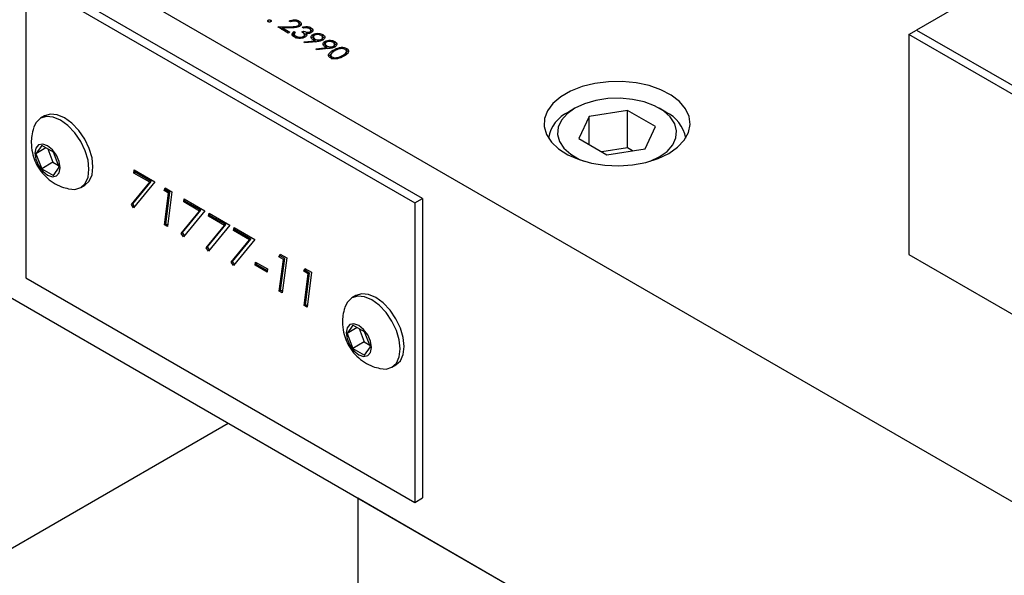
# Model space of a CAD drawing. Header units: inches. Extents: x 220 to 877, y 4 to 174.
# Tile 445 of 656: x 483.07 to 488.44, y 146.24 to 149.27. Entities that reach past the tile are written whole.
import ezdxf

# ---------------------------------------------------------------- set-up
doc = ezdxf.new("R2010")
doc.units = ezdxf.units.IN
doc.header["$LTSCALE"] = 0.5
doc.header["$MEASUREMENT"] = 0
for name, color, linetype in [('DSS-M-S', 53, 'Continuous'), ('MFT-M-S', 8, 'Continuous'), ('SID-M-S', 105, 'Continuous'), ('SVD-M-S', 8, 'Continuous')]:
    doc.layers.add(name, color=color, linetype=linetype)

msp = doc.modelspace()

# ---------------------------------------------------------------- linework, layer by layer
at = {"layer": 'DSS-M-S', "linetype": 'Continuous', "lineweight": 25}
for p, q in [((470.42173, 157.0716), (494.1098, 143.39676)), ((470.42173, 155.03024), (494.1098, 141.35541)), ((488.98328, 149.80168), (487.96505, 149.21387)), ((484.42913, 149.25898), (484.42913, 149.26714)), ((484.44328, 149.25898), (484.44328, 149.26714)), ((484.55043, 149.25804), (484.54281, 149.26243)), ((484.59877, 149.25054), (484.59877, 149.26278)), ((484.48081, 149.2304), (484.54883, 149.23168)), ((484.53846, 149.19712), (484.48081, 149.2304)), ((484.50136, 149.21854), (484.50768, 149.21866)), ((484.55157, 149.22576), (484.50768, 149.22494)), ((484.50768, 149.22494), (484.54717, 149.20214)), ((484.50768, 149.21489), (484.50768, 149.22494)), ((484.54717, 149.20214), (484.53846, 149.19712)), ((484.54883, 149.22571), (484.54883, 149.23168)), ((484.56892, 149.20591), (484.57654, 149.20151)), ((484.56892, 149.19366), (484.56892, 149.20591)), ((484.59088, 149.23012), (484.59088, 149.23743)), ((484.59687, 149.2325), (484.59717, 149.23483)), ((484.59768, 149.23328), (484.59768, 149.24859)), ((484.59877, 149.25054), (484.60761, 149.24298)), ((484.61244, 149.2034), (484.62114, 149.20842)), ((484.62223, 149.22412), (484.61461, 149.22852)), ((484.62114, 149.19617), (484.62114, 149.20842)), ((484.65678, 149.19635), (484.65678, 149.20388)), ((484.66143, 149.19684), (484.66143, 149.21215)), ((484.66163, 149.21425), (484.66163, 149.2265)), ((484.66163, 149.21425), (484.66979, 149.20734)), ((487.92262, 149.18937), (487.96505, 149.21387)), ((487.96505, 149.21387), (489.18127, 148.51176)), ((484.56892, 149.19366), (484.57167, 149.19208)), ((484.57137, 149.19203), (484.57137, 149.17978)), ((484.57146, 149.17866), (484.57146, 149.19091)), ((484.57165, 149.17976), (484.57146, 149.17866)), ((484.57146, 149.17866), (484.5739, 149.1744)), ((484.58104, 149.16783), (484.58104, 149.18007)), ((484.6206, 149.17107), (484.6206, 149.17796)), ((484.62114, 149.19617), (484.63793, 149.18986)), ((484.62581, 149.14907), (484.6839, 149.15536)), ((484.62767, 149.14311), (484.62581, 149.14907)), ((484.62639, 149.17309), (484.62627, 149.17522)), ((484.62704, 149.1737), (484.62704, 149.18901)), ((484.692, 149.15009), (484.62767, 149.14311)), ((484.637, 149.18286), (484.637, 149.19511)), ((484.66714, 149.17226), (484.67348, 149.1774)), ((484.67348, 149.1774), (484.67348, 149.18965)), ((484.67529, 149.17809), (484.67529, 149.16278)), ((484.6839, 149.14921), (484.6839, 149.15536)), ((484.68444, 149.1521), (484.68444, 149.16434)), ((484.68444, 149.1521), (484.68992, 149.14986)), ((484.71959, 149.15587), (484.71959, 149.16352)), ((484.72599, 149.15877), (484.72599, 149.17408)), ((484.72647, 149.17681), (484.72647, 149.18906)), ((484.72647, 149.17681), (484.73531, 149.16897)), ((484.73875, 149.13972), (484.73875, 149.15197)), ((484.79175, 149.13913), (484.79175, 149.15138)), ((487.92262, 149.18937), (487.92262, 147.98906)), ((489.16006, 148.47501), (487.92262, 149.18937)), ((484.69109, 149.11139), (484.74917, 149.11768)), ((484.69294, 149.10543), (484.69109, 149.11139)), ((484.75727, 149.11241), (484.69294, 149.10543)), ((484.73241, 149.13458), (484.73875, 149.13972)), ((484.74056, 149.14041), (484.74056, 149.1251)), ((484.74917, 149.11153), (484.74917, 149.11768)), ((484.74971, 149.11442), (484.74971, 149.12666)), ((484.74971, 149.11442), (484.75519, 149.11218)), ((484.78428, 149.09191), (484.78428, 149.10415)), ((484.78486, 149.11819), (484.78486, 149.12584)), ((484.79126, 149.12109), (484.79126, 149.1364)), ((484.79175, 149.13913), (484.80058, 149.13129)), ((484.85608, 149.08415), (484.85608, 149.09946)), ((484.85729, 149.1013), (484.85729, 149.11354)), ((484.76971, 149.07918), (484.76971, 149.06387)), ((484.77704, 149.05468), (484.77704, 149.06692)), ((484.80981, 149.05822), (484.80981, 149.06482)), ((484.83436, 149.06788), (484.83436, 149.07529)), ((484.85415, 149.0812), (484.85533, 149.08575)), ((486.36006, 148.93288), (486.28432, 148.93184)), ((486.43477, 148.92562), (486.36006, 148.93288)), ((486.07791, 148.88081), (486.02434, 148.84988)), ((486.14065, 148.90532), (486.07791, 148.88081)), ((486.21029, 148.92254), (486.14065, 148.90532)), ((486.28432, 148.93184), (486.21029, 148.92254)), ((486.50575, 148.91034), (486.43477, 148.92562)), ((486.57044, 148.88758), (486.50575, 148.91034)), ((486.6265, 148.85816), (486.57044, 148.88758)), ((486.02434, 148.84988), (485.98187, 148.81366)), ((486.6719, 148.82315), (486.6265, 148.85816)), ((485.95205, 148.77346), (485.93595, 148.73072)), ((485.98187, 148.81366), (485.95205, 148.77346)), ((486.705, 148.78381), (486.6719, 148.82315)), ((486.72461, 148.74156), (486.705, 148.78381)), ((485.93595, 148.73072), (485.93414, 148.687)), ((486.73002, 148.69794), (486.72461, 148.74156)), ((485.93414, 148.687), (485.94671, 148.64387)), ((486.72102, 148.65451), (486.73002, 148.69794)), ((485.94671, 148.64387), (485.97318, 148.60289)), ((486.66165, 148.57447), (486.69795, 148.61285)), ((486.69795, 148.61285), (486.72102, 148.65451)), ((485.97318, 148.60289), (486.01261, 148.56555)), ((486.01261, 148.56555), (486.06357, 148.53319)), ((486.61341, 148.54074), (486.66165, 148.57447)), ((486.06357, 148.53319), (486.12422, 148.50698)), ((486.12422, 148.50698), (486.19237, 148.48787)), ((486.4885, 148.49194), (486.55499, 148.5129)), ((486.55499, 148.5129), (486.61341, 148.54074)), ((486.19237, 148.48787), (486.26555, 148.47655)), ((486.26555, 148.47655), (486.34111, 148.47343)), ((486.34111, 148.47343), (486.41634, 148.47862)), ((486.41634, 148.47862), (486.4885, 148.49194)), ((487.92262, 147.98906), (490.75105, 146.35624))]:
    msp.add_line(p, q, dxfattribs=at)
for points, knots in [([(484.42913, 149.25898), (484.42822, 149.25965), (484.4264, 149.261), (484.42602, 149.26344), (484.42691, 149.26559), (484.42839, 149.26662), (484.42913, 149.26714)], [0, 0, 0, 0, 0.27958116, 0.55914317, 0.77957542, 1, 1, 1, 1]), ([(484.42913, 149.26714), (484.4303, 149.26767), (484.43263, 149.26873), (484.43686, 149.26896), (484.4406, 149.26844), (484.44238, 149.26757), (484.44328, 149.26714)], [0, 0, 0, 0, 0.2795762, 0.5592837, 0.7795524, 1, 1, 1, 1]), ([(484.44328, 149.25898), (484.44211, 149.25845), (484.43978, 149.25738), (484.43555, 149.25717), (484.43181, 149.25769), (484.43003, 149.25855), (484.42913, 149.25898)], [0, 0, 0, 0, 0.2794691, 0.5593578, 0.7796739, 1, 1, 1, 1]), ([(484.44328, 149.26714), (484.4442, 149.26647), (484.44606, 149.26512), (484.4464, 149.26268), (484.44555, 149.26051), (484.44403, 149.25949), (484.44328, 149.25898)], [0, 0, 0, 0, 0.2796016, 0.559212, 0.7794752, 1, 1, 1, 1]), ([(484.54281, 149.26243), (484.54743, 149.26453), (484.55666, 149.26871), (484.57333, 149.26998), (484.5882, 149.26793), (484.59525, 149.2645), (484.59877, 149.26278)], [0, 0, 0, 0, 0.2800291, 0.5595146, 0.7796675, 1, 1, 1, 1]), ([(484.58968, 149.25799), (484.58648, 149.25949), (484.5801, 149.26249), (484.56826, 149.26322), (484.55809, 149.26142), (484.55299, 149.25916), (484.55043, 149.25804)], [0, 0, 0, 0, 0.27969874, 0.55884664, 0.77917619, 1, 1, 1, 1]), ([(484.59088, 149.23743), (484.59315, 149.23915), (484.59769, 149.24259), (484.59806, 149.24879), (484.5954, 149.25414), (484.59158, 149.2567), (484.58968, 149.25799)], [0, 0, 0, 0, 0.2791258, 0.5589784, 0.77935, 1, 1, 1, 1]), ([(484.59877, 149.26278), (484.6022, 149.2604), (484.60905, 149.25562), (484.61054, 149.24679), (484.60725, 149.23901), (484.60187, 149.23529), (484.59918, 149.23343)], [0, 0, 0, 0, 0.2798903, 0.5592237, 0.7795824, 1, 1, 1, 1]), ([(484.54883, 149.23168), (484.55709, 149.23175), (484.56859, 149.23184), (484.58327, 149.23382), (484.58835, 149.23623), (484.59088, 149.23743)], [0, 0, 0, 0, 0.5607172, 0.7805321, 1, 1, 1, 1]), ([(484.59918, 149.23343), (484.59547, 149.23168), (484.58804, 149.22819), (484.57108, 149.22623), (484.55897, 149.22594), (484.55157, 149.22576)], [0, 0, 0, 0, 0.2792879, 0.5591538, 1, 1, 1, 1]), ([(484.5722, 149.17513), (484.56865, 149.17757), (484.56156, 149.18245), (484.55888, 149.19152), (484.56212, 149.19955), (484.56665, 149.20379), (484.56892, 149.20591)], [0, 0, 0, 0, 0.2798859, 0.5589785, 0.7792629, 1, 1, 1, 1]), ([(484.57654, 149.20151), (484.57485, 149.19964), (484.57183, 149.1963), (484.57157, 149.19255), (484.57146, 149.19091)], [0, 0, 0, 0, 0.5606944, 1, 1, 1, 1]), ([(484.6206, 149.17796), (484.62195, 149.17889), (484.62466, 149.18074), (484.62737, 149.18536), (484.62679, 149.19413), (484.61818, 149.19969), (484.61244, 149.2034)], [0, 0, 0, 0, 0.125587, 0.2511907, 0.500605, 1, 1, 1, 1]), ([(484.61461, 149.22852), (484.61885, 149.22984), (484.62732, 149.23247), (484.64102, 149.23289), (484.65301, 149.23076), (484.65875, 149.22792), (484.66163, 149.2265)], [0, 0, 0, 0, 0.2802877, 0.5596797, 0.7797465, 1, 1, 1, 1]), ([(484.62114, 149.20842), (484.62638, 149.20591), (484.63423, 149.20214), (484.64624, 149.20096), (484.65286, 149.20201), (484.65548, 149.20326), (484.65678, 149.20388)], [0, 0, 0, 0, 0.4994185, 0.749016, 0.8745437, 1, 1, 1, 1]), ([(484.65303, 149.22141), (484.65065, 149.22259), (484.64589, 149.22493), (484.63463, 149.22653), (484.62693, 149.22504), (484.62223, 149.22412)], [0, 0, 0, 0, 0.280636, 0.5603644, 1, 1, 1, 1]), ([(484.65678, 149.20388), (484.65857, 149.20541), (484.66217, 149.20848), (484.66117, 149.21541), (484.65611, 149.21914), (484.65303, 149.22141)], [0, 0, 0, 0, 0.278859, 0.5600742, 1, 1, 1, 1]), ([(484.66163, 149.2265), (484.66469, 149.2243), (484.67083, 149.21991), (484.67359, 149.21202), (484.67141, 149.20473), (484.66671, 149.20122), (484.66436, 149.19946)], [0, 0, 0, 0, 0.280085, 0.5598683, 0.7800992, 1, 1, 1, 1]), ([(484.56206, 149.18535), (484.56227, 149.18595), (484.56331, 149.18899), (484.56642, 149.19158), (484.56892, 149.19366)], [0, 0, 0, 0, 0.1966472, 1, 1, 1, 1]), ([(484.57146, 149.19091), (484.57237, 149.18862), (484.574, 149.18452), (484.57889, 149.18144), (484.58104, 149.18007)], [0, 0, 0, 0, 0.558748, 1, 1, 1, 1]), ([(484.62894, 149.17399), (484.62417, 149.17194), (484.61462, 149.16783), (484.5975, 149.16714), (484.58282, 149.16988), (484.57574, 149.17338), (484.5722, 149.17513)], [0, 0, 0, 0, 0.279304, 0.55883826, 0.77927695, 1, 1, 1, 1]), ([(484.58104, 149.18007), (484.58418, 149.17849), (484.59045, 149.17532), (484.60196, 149.17376), (484.61283, 149.17447), (484.61801, 149.1768), (484.6206, 149.17796)], [0, 0, 0, 0, 0.2805991, 0.5601509, 0.7803026, 1, 1, 1, 1]), ([(484.63895, 149.18562), (484.63798, 149.18318), (484.63625, 149.17882), (484.63118, 149.17547), (484.62894, 149.17399)], [0, 0, 0, 0, 0.55941908, 1, 1, 1, 1]), ([(484.66436, 149.19946), (484.66227, 149.19841), (484.65807, 149.19631), (484.6485, 149.19431), (484.64136, 149.19481), (484.637, 149.19511)], [0, 0, 0, 0, 0.2805082, 0.5607923, 1, 1, 1, 1]), ([(484.637, 149.19511), (484.63794, 149.19337), (484.63963, 149.19027), (484.63916, 149.18704), (484.63895, 149.18562)], [0, 0, 0, 0, 0.5597945, 1, 1, 1, 1]), ([(484.67433, 149.16013), (484.67095, 149.16255), (484.66421, 149.16738), (484.66234, 149.17618), (484.66535, 149.18405), (484.67077, 149.18778), (484.67348, 149.18965)], [0, 0, 0, 0, 0.2798143, 0.5594885, 0.7796351, 1, 1, 1, 1]), ([(484.67348, 149.18965), (484.67786, 149.19165), (484.68662, 149.19564), (484.70263, 149.19622), (484.71642, 149.19388), (484.72312, 149.19067), (484.72647, 149.18906)], [0, 0, 0, 0, 0.2795384, 0.558851, 0.7794523, 1, 1, 1, 1]), ([(484.6839, 149.15536), (484.68204, 149.1562), (484.67871, 149.1577), (484.67567, 149.15939), (484.67433, 149.16013)], [0, 0, 0, 0, 0.5599442, 1, 1, 1, 1]), ([(484.68152, 149.1855), (484.67925, 149.18369), (484.67469, 149.18007), (484.6752, 149.17365), (484.6785, 149.16828), (484.68246, 149.16566), (484.68444, 149.16434)], [0, 0, 0, 0, 0.2784725, 0.5584236, 0.7790976, 1, 1, 1, 1]), ([(484.67589, 149.16431), (484.67569, 149.1632), (484.67533, 149.16113), (484.67686, 149.15926), (484.67756, 149.1584)], [0, 0, 0, 0, 0.5375215, 1, 1, 1, 1]), ([(484.71738, 149.18426), (484.71448, 149.18564), (484.70868, 149.1884), (484.69818, 149.18952), (484.68844, 149.18871), (484.68382, 149.18657), (484.68152, 149.1855)], [0, 0, 0, 0, 0.2800921, 0.5600105, 0.7801305, 1, 1, 1, 1]), ([(484.68444, 149.16434), (484.68727, 149.16296), (484.69292, 149.16018), (484.70339, 149.15917), (484.71285, 149.16031), (484.71734, 149.16245), (484.71959, 149.16352)], [0, 0, 0, 0, 0.2803193, 0.5595299, 0.7797528, 1, 1, 1, 1]), ([(484.7267, 149.15883), (484.72331, 149.15723), (484.71773, 149.1546), (484.70841, 149.15243), (484.70029, 149.15106), (484.69477, 149.15041), (484.692, 149.15009)], [0, 0, 0, 0, 0.3392949, 0.5594254, 0.7796947, 1, 1, 1, 1]), ([(484.71959, 149.16352), (484.72184, 149.16528), (484.72636, 149.1688), (484.7262, 149.17508), (484.72319, 149.1804), (484.71932, 149.18298), (484.71738, 149.18426)], [0, 0, 0, 0, 0.27872193, 0.55856931, 0.77917115, 1, 1, 1, 1]), ([(484.72647, 149.18906), (484.72988, 149.18657), (484.73668, 149.1816), (484.7385, 149.17255), (484.73486, 149.1646), (484.72942, 149.16075), (484.7267, 149.15883)], [0, 0, 0, 0, 0.2797299, 0.5591633, 0.7796116, 1, 1, 1, 1]), ([(484.7396, 149.12245), (484.73622, 149.12487), (484.72948, 149.1297), (484.72762, 149.1385), (484.73062, 149.14637), (484.73604, 149.1501), (484.73875, 149.15197)], [0, 0, 0, 0, 0.2798143, 0.5594885, 0.7796351, 1, 1, 1, 1]), ([(484.73875, 149.15197), (484.74313, 149.15397), (484.75189, 149.15796), (484.7679, 149.15854), (484.78169, 149.1562), (484.78839, 149.15299), (484.79175, 149.15138)], [0, 0, 0, 0, 0.2795384, 0.558851, 0.7794523, 1, 1, 1, 1]), ([(484.74679, 149.14782), (484.74452, 149.14601), (484.73997, 149.14239), (484.74047, 149.13597), (484.74377, 149.1306), (484.74773, 149.12798), (484.74971, 149.12666)], [0, 0, 0, 0, 0.2784725, 0.5584236, 0.7790976, 1, 1, 1, 1]), ([(484.78265, 149.14658), (484.77975, 149.14796), (484.77395, 149.15072), (484.76345, 149.15184), (484.75371, 149.15103), (484.74909, 149.14889), (484.74679, 149.14782)], [0, 0, 0, 0, 0.2800921, 0.5600105, 0.7801305, 1, 1, 1, 1]), ([(484.79175, 149.15138), (484.79515, 149.14889), (484.80195, 149.14392), (484.80377, 149.13487), (484.80013, 149.12692), (484.79469, 149.12307), (484.79197, 149.12115)], [0, 0, 0, 0, 0.2797299, 0.5591633, 0.7796116, 1, 1, 1, 1]), ([(484.74917, 149.11768), (484.74731, 149.11852), (484.74399, 149.12002), (484.74094, 149.12171), (484.7396, 149.12245)], [0, 0, 0, 0, 0.5599442, 1, 1, 1, 1]), ([(484.74116, 149.12663), (484.74097, 149.12552), (484.7406, 149.12345), (484.74213, 149.12158), (484.74283, 149.12072)], [0, 0, 0, 0, 0.5375215, 1, 1, 1, 1]), ([(484.74971, 149.12666), (484.75254, 149.12527), (484.75819, 149.1225), (484.76866, 149.12149), (484.77812, 149.12263), (484.78262, 149.12477), (484.78486, 149.12584)], [0, 0, 0, 0, 0.2803193, 0.5595299, 0.7797528, 1, 1, 1, 1]), ([(484.76809, 149.06205), (484.76581, 149.06359), (484.76126, 149.06669), (484.75669, 149.07445), (484.7598, 149.08912), (484.77449, 149.09814), (484.78428, 149.10415)], [0, 0, 0, 0, 0.12555073, 0.25109, 0.50025013, 1, 1, 1, 1]), ([(484.79197, 149.12115), (484.78858, 149.11955), (484.783, 149.11692), (484.77368, 149.11475), (484.76557, 149.11338), (484.76004, 149.11273), (484.75727, 149.11241)], [0, 0, 0, 0, 0.33929492, 0.55942537, 0.77969467, 1, 1, 1, 1]), ([(484.79193, 149.09978), (484.78406, 149.09516), (484.77228, 149.08825), (484.76885, 149.07686), (484.77185, 149.07065), (484.77531, 149.06817), (484.77704, 149.06692)], [0, 0, 0, 0, 0.5002912, 0.749086, 0.8746062, 1, 1, 1, 1]), ([(484.78486, 149.12584), (484.78712, 149.1276), (484.79163, 149.13111), (484.79147, 149.1374), (484.78846, 149.14272), (484.78459, 149.1453), (484.78265, 149.14658)], [0, 0, 0, 0, 0.2787219, 0.5585693, 0.7791712, 1, 1, 1, 1]), ([(484.78428, 149.10415), (484.79474, 149.10981), (484.80784, 149.1169), (484.82849, 149.11969), (484.83906, 149.11943), (484.84924, 149.11749), (484.85461, 149.11486), (484.85729, 149.11354)], [0, 0, 0, 0, 0.498702, 0.6241765, 0.7494675, 0.8747453, 1, 1, 1, 1]), ([(484.84884, 149.10837), (484.8467, 149.10938), (484.84242, 149.11141), (484.83428, 149.11266), (484.82599, 149.11263), (484.81004, 149.10991), (484.79998, 149.10428), (484.79193, 149.09978)], [0, 0, 0, 0, 0.12513878, 0.25041818, 0.37551888, 0.50084712, 1, 1, 1, 1]), ([(484.83436, 149.07529), (484.84192, 149.08001), (484.85325, 149.0871), (484.85698, 149.09842), (484.85405, 149.10466), (484.85058, 149.10713), (484.84884, 149.10837)], [0, 0, 0, 0, 0.5000715, 0.7490206, 0.8745985, 1, 1, 1, 1]), ([(484.85729, 149.11354), (484.85959, 149.11199), (484.86418, 149.10887), (484.86886, 149.10106), (484.86617, 149.08627), (484.85164, 149.07703), (484.84194, 149.07087)], [0, 0, 0, 0, 0.1256001, 0.2511969, 0.5005813, 1, 1, 1, 1]), ([(484.85729, 149.1013), (484.85968, 149.09976), (484.86357, 149.09727), (484.86521, 149.09407), (484.86584, 149.09284)], [0, 0, 0, 0, 0.6156297, 1, 1, 1, 1]), ([(484.75989, 149.07006), (484.75996, 149.07081), (484.76035, 149.07535), (484.76642, 149.07868), (484.77149, 149.08146)], [0, 0, 0, 0, 0.1650268, 1, 1, 1, 1]), ([(484.84194, 149.07087), (484.83128, 149.06526), (484.8153, 149.05686), (484.7897, 149.0554), (484.77618, 149.05808), (484.77078, 149.06072), (484.76809, 149.06205)], [0, 0, 0, 0, 0.4994065, 0.7487427, 0.8743724, 1, 1, 1, 1]), ([(484.77054, 149.06533), (484.77024, 149.06458), (484.76958, 149.063), (484.77067, 149.06148), (484.77125, 149.06068)], [0, 0, 0, 0, 0.47076974, 1, 1, 1, 1]), ([(484.77704, 149.06692), (484.77965, 149.06575), (484.78487, 149.06341), (484.79688, 149.06207), (484.80491, 149.06378), (484.80981, 149.06482)], [0, 0, 0, 0, 0.2802572, 0.5607811, 1, 1, 1, 1]), ([(484.80981, 149.06482), (484.81481, 149.06646), (484.82373, 149.06938), (484.83111, 149.07348), (484.83436, 149.07529)], [0, 0, 0, 0, 0.5595988, 1, 1, 1, 1])]:
    msp.add_open_spline(points, degree=3, knots=knots, dxfattribs=at)
at = {"layer": 'MFT-M-S', "linetype": 'Continuous', "lineweight": 25}
for p, q in [((479.96767, 144.62025), (484.211, 147.06987)), ((484.91742, 146.66206), (484.91742, 141.76282)), ((484.91742, 146.66206), (486.33163, 145.84565))]:
    msp.add_line(p, q, dxfattribs=at)
at = {"layer": 'SID-M-S'}
for p, q in [((483.10722, 149.4953), (485.22854, 148.27068)), ((483.10722, 149.4953), (483.10722, 147.86221)), ((485.27097, 148.29518), (483.14965, 149.51979)), ((483.6963, 148.43405), (483.69892, 148.45086)), ((483.69892, 148.45086), (483.81189, 148.38565)), ((483.70338, 148.43813), (483.6963, 148.43405)), ((483.78328, 148.38384), (483.6963, 148.43405)), ((483.70338, 148.43813), (483.70483, 148.44745)), ((483.79035, 148.38793), (483.70338, 148.43813)), ((483.68317, 148.26204), (483.78328, 148.38384)), ((483.69024, 148.26612), (483.79035, 148.38793)), ((483.81189, 148.38565), (483.69517, 148.24366)), ((483.79035, 148.38793), (483.78328, 148.38384)), ((483.86175, 148.33854), (483.86809, 148.3532)), ((483.86882, 148.34262), (483.86175, 148.33854)), ((483.86809, 148.3532), (483.9046, 148.33213)), ((483.86882, 148.34262), (483.87233, 148.35075)), ((483.89347, 148.3284), (483.86882, 148.34262)), ((483.8864, 148.32431), (483.86175, 148.33854)), ((483.86402, 148.15142), (483.8864, 148.32431)), ((483.87109, 148.1555), (483.89347, 148.3284)), ((483.9046, 148.33213), (483.87999, 148.1422)), ((483.89347, 148.3284), (483.8864, 148.32431)), ((483.96827, 148.27705), (483.97089, 148.29386)), ((483.97089, 148.29386), (484.08385, 148.22864)), ((483.97534, 148.28113), (483.97679, 148.29045)), ((485.22854, 148.27068), (485.27097, 148.29518)), ((485.27097, 148.29518), (485.27097, 146.66209)), ((483.69024, 148.26612), (483.68317, 148.26204)), ((483.69517, 148.24366), (483.68317, 148.26204)), ((483.7006, 148.25026), (483.69024, 148.26612)), ((483.97534, 148.28113), (483.96827, 148.27705)), ((484.05524, 148.22684), (483.96827, 148.27705)), ((484.06231, 148.23092), (483.97534, 148.28113)), ((485.22854, 148.27068), (485.22854, 146.6376)), ((483.95513, 148.10504), (484.05524, 148.22684)), ((483.9622, 148.10912), (484.06231, 148.23092)), ((484.08385, 148.22864), (483.96713, 148.08666)), ((484.06231, 148.23092), (484.05524, 148.22684)), ((484.10425, 148.19855), (484.10687, 148.21536)), ((484.11132, 148.20263), (484.10425, 148.19855)), ((484.19122, 148.14834), (484.10425, 148.19855)), ((484.10687, 148.21536), (484.21984, 148.15014)), ((484.11132, 148.20263), (484.11277, 148.21195)), ((484.19829, 148.15242), (484.11132, 148.20263)), ((483.87109, 148.1555), (483.86402, 148.15142)), ((483.87999, 148.1422), (483.86402, 148.15142)), ((483.88097, 148.1498), (483.87109, 148.1555)), ((484.09111, 148.02653), (484.19122, 148.14834)), ((484.09818, 148.03062), (484.19829, 148.15242)), ((484.21984, 148.15014), (484.10312, 148.00815)), ((484.19829, 148.15242), (484.19122, 148.14834)), ((484.24023, 148.12005), (484.24285, 148.13686)), ((484.24285, 148.13686), (484.35582, 148.07164)), ((484.2473, 148.12413), (484.24876, 148.13345)), ((483.9622, 148.10912), (483.95513, 148.10504)), ((483.96713, 148.08666), (483.95513, 148.10504)), ((483.97256, 148.09326), (483.9622, 148.10912)), ((484.23417, 147.95212), (484.33428, 148.07392)), ((484.2473, 148.12413), (484.24023, 148.12005)), ((484.3272, 148.06984), (484.24023, 148.12005)), ((484.33428, 148.07392), (484.2473, 148.12413)), ((484.33428, 148.07392), (484.3272, 148.06984)), ((484.09818, 148.03062), (484.09111, 148.02653)), ((484.10312, 148.00815), (484.09111, 148.02653)), ((484.10854, 148.01476), (484.09818, 148.03062)), ((484.22709, 147.94803), (484.3272, 148.06984)), ((484.35582, 148.07164), (484.2391, 147.92965)), ((484.48727, 147.97744), (484.49361, 147.9921)), ((484.49434, 147.98152), (484.48727, 147.97744)), ((484.51191, 147.96321), (484.48727, 147.97744)), ((484.49361, 147.9921), (484.53011, 147.97102)), ((484.49434, 147.98152), (484.49785, 147.98965)), ((484.51898, 147.96729), (484.49434, 147.98152)), ((484.4966, 147.7944), (484.51898, 147.96729)), ((484.53011, 147.97102), (484.5055, 147.7811)), ((484.51898, 147.96729), (484.51191, 147.96321)), ((484.23417, 147.95212), (484.22709, 147.94803)), ((484.2391, 147.92965), (484.22709, 147.94803)), ((484.24453, 147.93625), (484.23417, 147.95212)), ((484.35808, 147.93163), (484.3601, 147.94878)), ((484.36515, 147.93571), (484.35808, 147.93163)), ((484.42391, 147.89362), (484.35808, 147.93163)), ((484.3601, 147.94878), (484.42607, 147.9107)), ((484.36515, 147.93571), (484.36627, 147.94522)), ((484.42488, 147.90123), (484.36515, 147.93571)), ((484.48953, 147.79032), (484.51191, 147.96321)), ((484.62325, 147.89894), (484.62959, 147.9136)), ((484.62959, 147.9136), (484.6661, 147.89252)), ((483.10722, 147.86221), (485.22854, 146.6376)), ((484.42607, 147.9107), (484.42391, 147.89362)), ((484.63032, 147.90302), (484.62325, 147.89894)), ((484.6479, 147.88471), (484.62325, 147.89894)), ((484.62551, 147.71181), (484.6479, 147.88471)), ((484.63032, 147.90302), (484.63383, 147.91115)), ((484.65497, 147.88879), (484.63032, 147.90302)), ((484.63259, 147.7159), (484.65497, 147.88879)), ((484.6661, 147.89252), (484.64149, 147.7026)), ((484.65497, 147.88879), (484.6479, 147.88471)), ((484.4966, 147.7944), (484.48953, 147.79032)), ((484.5055, 147.7811), (484.48953, 147.79032)), ((484.50649, 147.78869), (484.4966, 147.7944)), ((484.63259, 147.7159), (484.62551, 147.71181)), ((484.64149, 147.7026), (484.62551, 147.71181)), ((484.64247, 147.71019), (484.63259, 147.7159)), ((485.22854, 146.6376), (485.27097, 146.66209))]:
    msp.add_line(p, q, dxfattribs=at)
at = {"layer": 'SVD-M-S', "linetype": 'Continuous', "lineweight": 25}
for p, q in [((486.21516, 148.82958), (486.15462, 148.81177)), ((486.28079, 148.83973), (486.21516, 148.82958)), ((486.34864, 148.84178), (486.28079, 148.83973)), ((486.41575, 148.83565), (486.34864, 148.84178)), ((486.47918, 148.82159), (486.41575, 148.83565)), ((486.10182, 148.78709), (486.05906, 148.75661)), ((486.10178, 148.78707), (486.06642, 148.76665)), ((486.15462, 148.81177), (486.10182, 148.78709)), ((486.10182, 148.78709), (486.10182, 148.78709)), ((486.38767, 148.77515), (486.17854, 148.7428)), ((486.54076, 148.68677), (486.38767, 148.77515)), ((486.38767, 148.57101), (486.38767, 148.77515)), ((486.53616, 148.80023), (486.47918, 148.82159)), ((486.5842, 148.77249), (486.53616, 148.80023)), ((486.59684, 148.76665), (486.56148, 148.78707)), ((486.62121, 148.7396), (486.5842, 148.77249)), ((483.18818, 148.73287), (483.16363, 148.71009)), ((483.22018, 148.74275), (483.18818, 148.73287)), ((483.21011, 148.74553), (483.18819, 148.73287)), ((483.2421, 148.7554), (483.21011, 148.74553)), ((483.25745, 148.73906), (483.22018, 148.74275)), ((483.27937, 148.75171), (483.2421, 148.7554)), ((483.29743, 148.72205), (483.25745, 148.73906)), ((483.31935, 148.73471), (483.27937, 148.75171)), ((483.33742, 148.69289), (483.29743, 148.72205)), ((483.35934, 148.70554), (483.31935, 148.73471)), ((486.02822, 148.72166), (486.01063, 148.68377)), ((486.05906, 148.75661), (486.02822, 148.72166)), ((486.17854, 148.7428), (486.1225, 148.62207)), ((486.17854, 148.58972), (486.17854, 148.7428)), ((486.64556, 148.70298), (486.62121, 148.7396)), ((483.16363, 148.71009), (483.14991, 148.68181)), ((483.37469, 148.65355), (483.33742, 148.69289)), ((483.39661, 148.66621), (483.35934, 148.70554)), ((483.4286, 148.61938), (483.39661, 148.66621)), ((486.01063, 148.68377), (486.00707, 148.6446)), ((486.48472, 148.56604), (486.54076, 148.68677)), ((486.65618, 148.66424), (486.64556, 148.70298)), ((486.65263, 148.62507), (486.65618, 148.66424)), ((483.40668, 148.60673), (483.37469, 148.65355)), ((483.45316, 148.56826), (483.4286, 148.61938)), ((486.00707, 148.6446), (486.0177, 148.60586)), ((486.1225, 148.62207), (486.27559, 148.53369)), ((486.63504, 148.58718), (486.65263, 148.62507)), ((483.16232, 148.56965), (483.15707, 148.54221)), ((483.17727, 148.58685), (483.16232, 148.56965)), ((483.19417, 148.58448), (483.16233, 148.53918)), ((483.21749, 148.57102), (483.16233, 148.53918)), ((483.19963, 148.59119), (483.17727, 148.58685)), ((483.25786, 148.54772), (483.19417, 148.58448)), ((483.22602, 148.58202), (483.19963, 148.59119)), ((483.2524, 148.56073), (483.22602, 148.58202)), ((483.22752, 148.56524), (483.25569, 148.49262)), ((483.27477, 148.53056), (483.2524, 148.56073)), ((483.43124, 148.5556), (483.40668, 148.60673)), ((483.46859, 148.51632), (483.45316, 148.56826)), ((486.0177, 148.60586), (486.04205, 148.56924)), ((486.04205, 148.56924), (486.07906, 148.53635)), ((486.38767, 148.57101), (486.24829, 148.54945)), ((486.27559, 148.53369), (486.48472, 148.56604)), ((486.41497, 148.55525), (486.38767, 148.57101)), ((486.6042, 148.55224), (486.63504, 148.58718)), ((483.15707, 148.54221), (483.16232, 148.50872)), ((483.16232, 148.50872), (483.17727, 148.47426)), ((483.16233, 148.53918), (483.19417, 148.4571)), ((483.2897, 148.46565), (483.25786, 148.54772)), ((483.28971, 148.49611), (483.27477, 148.53056)), ((483.44667, 148.50366), (483.43124, 148.5556)), ((483.45194, 148.45445), (483.44667, 148.50366)), ((483.47386, 148.4671), (483.46859, 148.51632)), ((486.07906, 148.53635), (486.1271, 148.50861)), ((486.1271, 148.50861), (486.15203, 148.49805)), ((486.51123, 148.49805), (486.56144, 148.52175)), ((486.56144, 148.52175), (486.6042, 148.55224)), ((483.17727, 148.47426), (483.19963, 148.44409)), ((483.25569, 148.49262), (483.19417, 148.4571)), ((483.19417, 148.4571), (483.25786, 148.42034)), ((483.25569, 148.49262), (483.28603, 148.4751)), ((483.25786, 148.42034), (483.2897, 148.46565)), ((483.29496, 148.46261), (483.28971, 148.49611)), ((483.28971, 148.43517), (483.29496, 148.46261)), ((483.44667, 148.41131), (483.45194, 148.45445)), ((483.46859, 148.42396), (483.47386, 148.4671)), ((483.19963, 148.44409), (483.22602, 148.4228)), ((483.22602, 148.4228), (483.2524, 148.41363)), ((483.2524, 148.41363), (483.27477, 148.41797)), ((483.27477, 148.41797), (483.28971, 148.43517)), ((483.43124, 148.37719), (483.44667, 148.41131)), ((483.45316, 148.38984), (483.46859, 148.42396)), ((483.34236, 148.347), (483.37469, 148.34453)), ((483.37469, 148.34453), (483.40668, 148.35441)), ((483.40668, 148.35441), (483.43124, 148.37719)), ((483.40668, 148.35441), (483.4286, 148.36706)), ((483.4286, 148.36707), (483.45316, 148.38984)), ((483.4286, 148.36706), (483.4286, 148.36707)), ((484.88524, 147.75318), (484.86069, 147.7304)), ((484.91724, 147.76306), (484.88524, 147.75318)), ((484.90717, 147.76584), (484.88525, 147.75318)), ((484.93916, 147.77571), (484.90717, 147.76584)), ((484.9545, 147.75937), (484.91724, 147.76306)), ((484.97642, 147.77202), (484.93916, 147.77571)), ((484.99449, 147.74236), (484.9545, 147.75937)), ((485.01641, 147.75502), (484.97642, 147.77202)), ((485.0564, 147.72585), (485.01641, 147.75502)), ((484.86069, 147.7304), (484.84696, 147.70212)), ((485.03448, 147.7132), (484.99449, 147.74236)), ((485.07174, 147.67387), (485.03448, 147.7132)), ((485.09366, 147.68652), (485.0564, 147.72585)), ((485.10374, 147.62704), (485.07174, 147.67387)), ((485.12566, 147.63969), (485.09366, 147.68652)), ((484.87432, 147.60716), (484.85938, 147.58996)), ((484.89123, 147.60479), (484.85939, 147.55949)), ((484.91455, 147.59133), (484.85939, 147.55949)), ((484.89669, 147.6115), (484.87432, 147.60716)), ((484.95492, 147.56803), (484.89123, 147.60479)), ((484.92307, 147.60233), (484.89669, 147.6115)), ((484.94946, 147.58104), (484.92307, 147.60233)), ((485.12829, 147.57591), (485.10374, 147.62704)), ((485.15021, 147.58857), (485.12566, 147.63969)), ((484.85938, 147.58996), (484.85413, 147.56252)), ((484.85413, 147.56252), (484.85938, 147.52903)), ((484.85939, 147.55949), (484.89123, 147.47741)), ((484.92457, 147.58555), (484.95275, 147.51293)), ((484.97182, 147.55087), (484.94946, 147.58104)), ((484.98676, 147.48596), (484.95492, 147.56803)), ((484.98677, 147.51642), (484.97182, 147.55087)), ((485.14373, 147.52397), (485.12829, 147.57591)), ((485.16565, 147.53663), (485.15021, 147.58857)), ((484.85938, 147.52903), (484.87432, 147.49457)), ((484.87432, 147.49457), (484.89669, 147.4644)), ((484.95275, 147.51293), (484.89123, 147.47741)), ((484.95275, 147.51293), (484.98309, 147.49541)), ((484.95492, 147.44065), (484.98676, 147.48596)), ((484.99202, 147.48292), (484.98677, 147.51642)), ((485.14899, 147.47476), (485.14373, 147.52397)), ((485.17091, 147.48741), (485.16565, 147.53663)), ((485.16565, 147.44427), (485.17091, 147.48741)), ((484.89123, 147.47741), (484.95492, 147.44065)), ((484.89669, 147.4644), (484.92307, 147.44311)), ((484.92307, 147.44311), (484.94946, 147.43394)), ((484.94946, 147.43394), (484.97182, 147.43828)), ((484.97182, 147.43828), (484.98677, 147.45548)), ((484.98677, 147.45548), (484.99202, 147.48292)), ((485.12829, 147.3975), (485.14373, 147.43162)), ((485.14373, 147.43162), (485.14899, 147.47476)), ((485.15021, 147.41015), (485.16565, 147.44427)), ((485.10373, 147.37472), (485.12565, 147.38737)), ((485.10374, 147.37472), (485.12829, 147.3975)), ((485.12565, 147.38737), (485.12566, 147.38738)), ((485.12566, 147.38738), (485.15021, 147.41015)), ((485.03942, 147.36731), (485.07174, 147.36484)), ((485.07174, 147.36484), (485.10374, 147.37472))]:
    msp.add_line(p, q, dxfattribs=at)
for centre, radius, start, end in [((486.14736, 148.59127), 0.19316, 114.75939, 170.00774), ((486.51591, 148.59127), 0.19314, 9.99118, 65.22957)]:
    msp.add_arc(centre, radius, start, end, dxfattribs=at)
for points, knots in [([(483.14994, 148.68117), (483.14584, 148.66647), (483.13852, 148.64017), (483.13761, 148.61292), (483.1372, 148.6009)], [0, 0, 0, 0, 0.5590075, 1, 1, 1, 1]), ([(483.1372, 148.6009), (483.13836, 148.58213), (483.14046, 148.54777), (483.15659, 148.49835), (483.18065, 148.45368), (483.21458, 148.41342), (483.2559, 148.38116), (483.2985, 148.35853), (483.32817, 148.35138), (483.34103, 148.34828)], [0, 0, 0, 0, 0.1602167, 0.293236, 0.4407433, 0.5918758, 0.7397109, 0.8871611, 1, 1, 1, 1]), ([(484.84699, 147.70148), (484.8429, 147.68678), (484.83557, 147.66048), (484.83466, 147.63323), (484.83426, 147.62121)], [0, 0, 0, 0, 0.5590075, 1, 1, 1, 1]), ([(484.83426, 147.62121), (484.83541, 147.60244), (484.83752, 147.56808), (484.85364, 147.51867), (484.87771, 147.47399), (484.91164, 147.43373), (484.95295, 147.40147), (484.99556, 147.37884), (485.02523, 147.37169), (485.03809, 147.36859)], [0, 0, 0, 0, 0.1602167, 0.293236, 0.4407433, 0.5918758, 0.7397109, 0.8871611, 1, 1, 1, 1])]:
    msp.add_open_spline(points, degree=3, knots=knots, dxfattribs=at)

doc.saveas('drawing.dxf')
